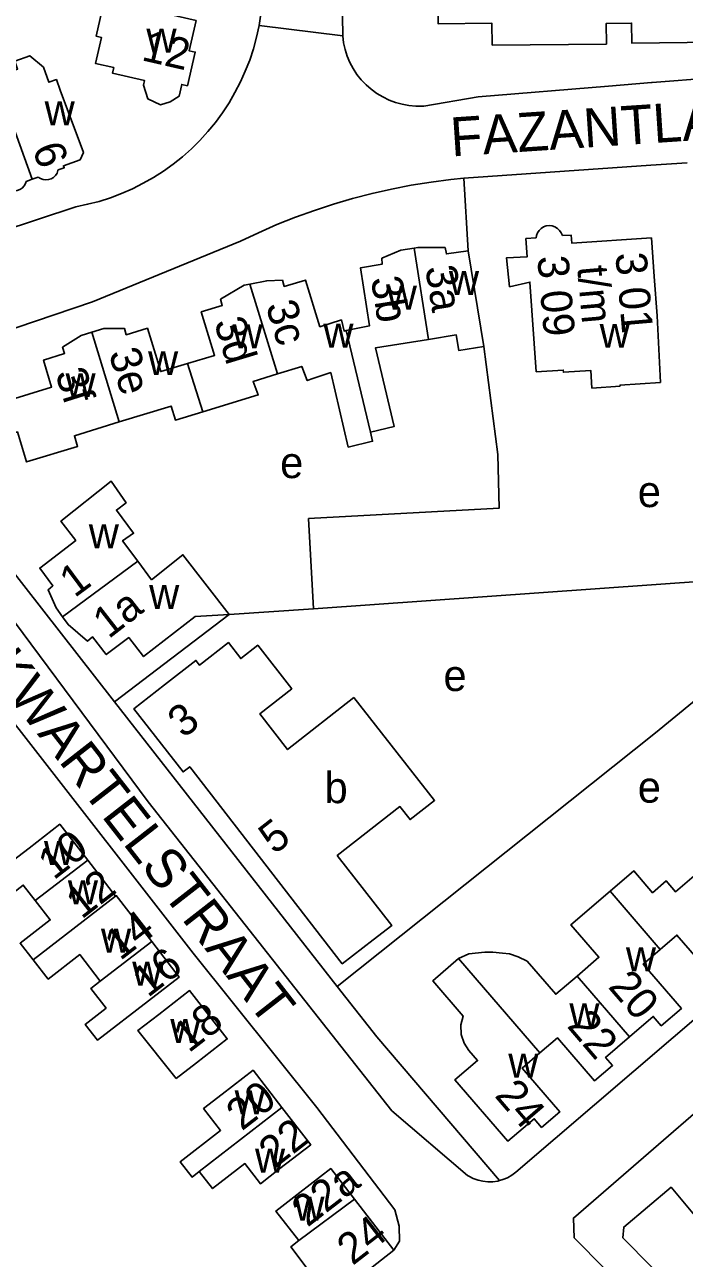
# Model space of a CAD drawing. Extents: x 161775 to 163181, y 382878 to 383925.
# Drawn here: x 162245.9 to 162330.5, y 383379.1 to 383537.4 of the extents above; entities that cross this region are included whole.
import ezdxf

# ---------------------------------------------------------------- set-up
doc = ezdxf.new("R2010")
doc.units = 0
for name, color, linetype in [('BLT_Basislijn', 7, 'Continuous'), ('BLT_Bebouwing', 7, 'Continuous'), ('BLT_Centroide', 7, 'Continuous'), ('BLT_Huisnummer', 7, 'Continuous'), ('BLT_Huisnummer_ tussenligend', 7, 'Continuous'), ('BLT_Huisnummer_reeks', 7, 'Continuous'), ('BLT_Onderverdeling_panden', 7, 'Continuous'), ('BLT_Straatnaam', 7, 'Continuous'), ('BLT_Vlakafsluiter', 7, 'Continuous')]:
    doc.layers.add(name, color=color, linetype=linetype)

msp = doc.modelspace()

# ---------------------------------------------------------------- linework, layer by layer
at = {"layer": 'BLT_Basislijn'}
for p, q in [((162286.71, 383535.93), (162286.2, 383573.71)), ((162363.82, 383532.92), (162326.4, 383529.95)), ((162304.08, 383528.13), (162320.78, 383529.49)), ((162320.78, 383529.49), (162326.29, 383529.94)), ((162326.29, 383529.94), (162326.4, 383529.95)), ((162304.08, 383528.13), (162297.13, 383526.94)), ((162326.23, 383519.34), (162330.87, 383519.66)), ((162302.26, 383517.7), (162326.23, 383519.34)), ((162302.26, 383517.7), (162302.82, 383508.38)), ((162304.81, 383496.09), (162306.59, 383482.22)), ((162243.58, 383468.34), (162257.44, 383450.49)), ((162282.95, 383462.44), (162343.17, 383466.7)), ((162257.44, 383450.49), (162272.17, 383461.68)), ((162272.17, 383461.68), (162282.95, 383462.44)), ((162257.44, 383450.49), (162286.02, 383413.98)), ((162364.43, 383437.79), (162308.93, 383390.15)), ((162302.71, 383389.73), (162293.01, 383398.01))]:
    msp.add_line(p, q, dxfattribs=at)
for points in [[(162275.99, 383537.26), (162276.24, 383538.76), (162276.41, 383540.28), (162276.45, 383540.83)], [(162252.51, 383514.02), (162254.01, 383514.33), (162255.49, 383514.71), (162256.94, 383515.18), (162258.37, 383515.72), (162259.77, 383516.33), (162261.13, 383517.02), (162262.46, 383517.77), (162263.74, 383518.6), (162264.98, 383519.49), (162266.17, 383520.44), (162267.31, 383521.46), (162268.4, 383522.53), (162269.43, 383523.66), (162270.39, 383524.84), (162271.3, 383526.07), (162272.14, 383527.35), (162272.9, 383528.67), (162273.61, 383530.03), (162274.23, 383531.42), (162274.79, 383532.84), (162275.27, 383534.29), (162275.67, 383535.76), (162275.99, 383537.26)], [(162286.71, 383535.93), (162286.83, 383535.05), (162287.02, 383534.19), (162287.29, 383533.34), (162287.64, 383532.52), (162288.06, 383531.74), (162288.54, 383531), (162289.1, 383530.3), (162289.71, 383529.66), (162290.37, 383529.08), (162291.09, 383528.55), (162291.85, 383528.1), (162292.65, 383527.71), (162293.48, 383527.4), (162294.34, 383527.17), (162295.21, 383527.01), (162296.09, 383526.93), (162296.98, 383526.93), (162297.13, 383526.94)], [(162273.61, 383509.59), (162275.94, 383510.69), (162278.29, 383511.72), (162280.68, 383512.67), (162283.09, 383513.54), (162285.53, 383514.34), (162287.99, 383515.07), (162290.48, 383515.72), (162292.98, 383516.29), (162295.5, 383516.78), (162298.04, 383517.19), (162300.59, 383517.52), (162302.26, 383517.7)], [(162252.51, 383514.02), (162242.81, 383510.8), (162200.59, 383499.82), (162173.33, 383495.12)], [(162273.61, 383509.59), (162254.64, 383501.81), (162242.36, 383497.67), (162236.93, 383496.1)], [(162293.29, 383380.14), (162293.99, 383381.32), (162293.95, 383383.24), (162293.41, 383385.33), (162283.4, 383398.43), (162267.54, 383418.26), (162245.25, 383446.93), (162239.66, 383453.86), (162227.59, 383472.44), (162227.17, 383472.83), (162225.4, 383475.88), (162222.91, 383481.13), (162220.33, 383485.43)], [(162306.59, 383482.22), (162306.78, 383475.35), (162282.33, 383474), (162282.95, 383462.44)], [(162458.26, 383455.1), (162467.27, 383444.75), (162467.36, 383443.86), (162431.49, 383412.9), (162418.33, 383401.81), (162417.78, 383401.1), (162408.01, 383392.9), (162400.04, 383385.87), (162360.11, 383352.24), (162353.15, 383345.86), (162352.04, 383345.68), (162316.39, 383381.73), (162316.3, 383384.27), (162343.54, 383407.84), (162344.4, 383408.4), (162353.54, 383416.23), (162354.02, 383416.86), (162411.46, 383465.98), (162414.05, 383468.24), (162414.93, 383469.26), (162422.42, 383475.81)], [(162238.17, 383469.4), (162261.76, 383437.67), (162293.01, 383398.01)], [(162286.02, 383413.98), (162326.83, 383446.53), (162336.32, 383454.32), (162345.08, 383461.11)], [(162286.02, 383413.98), (162291.07, 383407.52), (162306.81, 383389.07)], [(162308.93, 383390.15), (162308.41, 383389.76), (162307.85, 383389.44), (162307.25, 383389.2), (162306.81, 383389.07)], [(162306.81, 383389.07), (162306.62, 383389.02), (162305.98, 383388.93), (162305.33, 383388.91), (162304.69, 383388.98), (162304.06, 383389.12), (162303.45, 383389.34), (162302.87, 383389.64), (162302.71, 383389.73)]]:
    msp.add_lwpolyline(points, dxfattribs=at)
at = {"layer": 'BLT_Bebouwing'}
for p, q in [((162246.9, 383517.54), (162246.14, 383517.26)), ((162247.68, 383517.82), (162246.9, 383517.54)), ((162302.82, 383508.38), (162304.81, 383496.09)), ((162260.45, 383468.55), (162262.22, 383466.16)), ((162257.6, 383425.58), (162254.02, 383430.19)), ((162293.29, 383380.14), (162286.12, 383374.58))]:
    msp.add_line(p, q, dxfattribs=at)
for points in [[(162321, 383571.11), (162328.99, 383571.18), (162328.95, 383575.83), (162340.08, 383575.93), (162340.18, 383563.69), (162340.29, 383558.17), (162340.51, 383539.52), (162337.92, 383539.49), (162337.98, 383535.18), (162323.79, 383535), (162323.75, 383537.58), (162320.5, 383537.54), (162320.54, 383534.87)], [(162320.54, 383534.87), (162305.88, 383534.75), (162305.85, 383537.56), (162298.94, 383537.5), (162298.66, 383569.5), (162305.48, 383569.56), (162305.45, 383572.43), (162312.57, 383572.49), (162312.55, 383574.02)], [(162263.05, 383539.04), (162258.87, 383540), (162258.83, 383539.83), (162256.15, 383540.45), (162255.1, 383535.91), (162255.79, 383535.75), (162255.02, 383532.41), (162257.36, 383531.87), (162257.19, 383531.16), (162261.32, 383530.21), (162261.18, 383529.61), (162261.72, 383527.86), (162263.36, 383527.11), (162264.59, 383527.48), (162265.73, 383528.19), (162266.08, 383529.72), (162266.81, 383529.55), (162267.81, 383533.86), (162267.03, 383534.04), (162267.92, 383537.91), (162263.05, 383539.04)], [(162242.18, 383530.65), (162245.04, 383531.68), (162244.68, 383532.69), (162246.59, 383533.38), (162248.34, 383531.91), (162249.03, 383529.98), (162250.02, 383530.33), (162250.51, 383528.97), (162253.48, 383520.96), (162253.05, 383520.04), (162250.92, 383519.27), (162251.01, 383519.02), (162250.23, 383518.74)], [(162247.68, 383517.82), (162247.98, 383517.62), (162248.31, 383517.5), (162248.66, 383517.45), (162249.01, 383517.49), (162249.35, 383517.6), (162249.65, 383517.78), (162249.9, 383518.03), (162250.09, 383518.32), (162250.21, 383518.65), (162250.23, 383518.74)], [(162243.6, 383516.36), (162243.91, 383516.18), (162244.26, 383516.07), (162244.62, 383516.04), (162244.97, 383516.1), (162245.31, 383516.22), (162245.61, 383516.42), (162245.86, 383516.69), (162246.05, 383516.99), (162246.14, 383517.26)], [(162313.17, 383511.61), (162312.8, 383511.56), (162312.46, 383511.43), (162312.14, 383511.24), (162311.88, 383510.98), (162311.68, 383510.67), (162311.55, 383510.32), (162311.5, 383510.02)], [(162314.88, 383510.31), (162314.73, 383510.66), (162314.51, 383510.97), (162314.24, 383511.24), (162313.91, 383511.43), (162313.55, 383511.56), (162313.17, 383511.61), (162313.17, 383511.61)], [(162314.88, 383510.31), (162316.01, 383510.35), (162316.08, 383509.36), (162326.29, 383510.03)], [(162287.16, 383498.12), (162290.17, 383498.75), (162288.99, 383506.16), (162291.79, 383506.65), (162291.74, 383507.41), (162294.16, 383508.45), (162295.86, 383508.72)], [(162295.86, 383508.72), (162296.36, 383508.8), (162299.85, 383508.77), (162300, 383507.96), (162302.82, 383508.38)], [(162308.08, 383503.74), (162307.7, 383507.46), (162310.36, 383507.57), (162310.2, 383509.93), (162311.5, 383510.02)], [(162326.29, 383510.03), (162326.66, 383505.05), (162327.03, 383500), (162327.45, 383491.48)], [(162266.83, 383493.9), (162270.29, 383494.94), (162268.57, 383500.52), (162271.28, 383501.35), (162271.06, 383502.15), (162274.09, 383503.95), (162274.82, 383504.1)], [(162274.82, 383504.1), (162276.97, 383504.53), (162278.98, 383504.58), (162279.23, 383503.79), (162281.96, 383504.6), (162283.8, 383498.61), (162286.55, 383499.49), (162286.89, 383498.07), (162287.16, 383498.12)], [(162308.08, 383503.74), (162310.71, 383504.35), (162311.52, 383492.84), (162314.99, 383493.07), (162315.01, 383492.79), (162318.52, 383493.02), (162318.67, 383490.74), (162322.27, 383490.98), (162322.26, 383491.14), (162327.45, 383491.48)], [(162258.07, 383486.4), (162252.32, 383484.64), (162252.73, 383483.27), (162246.19, 383481.27), (162245.02, 383485.12), (162240.93, 383483.84), (162239.16, 383489.68), (162243.01, 383490.89), (162243.56, 383489.07), (162249.4, 383490.88), (162248.36, 383494.35), (162251.05, 383495.19), (162250.8, 383495.99), (162253.2, 383497.49), (162254.57, 383497.92)], [(162254.57, 383497.92), (162256.09, 383498.41), (162258.73, 383498.41), (162258.97, 383497.6), (162261.68, 383498.42), (162263.38, 383492.86), (162266.83, 383493.9)], [(162304.81, 383496.09), (162301.62, 383495.57), (162301.27, 383497.57), (162297.73, 383497)], [(162297.73, 383497), (162290.92, 383495.92), (162293.3, 383485.81), (162290.29, 383485.09)], [(162290.29, 383485.09), (162290.55, 383483.92), (162287.43, 383483.18), (162285.19, 383492.73), (162282.9, 383492), (162282.17, 383491.71), (162281.46, 383493.52), (162278.35, 383492.57)], [(162278.35, 383492.57), (162275.23, 383491.61), (162275.88, 383489.88), (162268.77, 383487.71)], [(162268.77, 383487.71), (162265.26, 383486.64), (162264.71, 383488.44), (162258.07, 383486.4)], [(162260.45, 383468.55), (162258.5, 383471.17), (162259.91, 383472.12), (162257.71, 383475.09), (162258.95, 383476.03), (162257.02, 383478.81), (162250.59, 383473.66), (162252.5, 383471.2), (162247.87, 383467.65), (162249.56, 383465.4), (162248.95, 383464.88), (162249.97, 383462.56), (162250.8, 383461.39)], [(162262.22, 383466.16), (162266.24, 383469.36), (162272.17, 383461.68)], [(162250.8, 383461.39), (162251.5, 383460.4), (162254, 383458.29), (162254.66, 383458.82), (162256.41, 383456.55), (162259.29, 383458.74), (162261.18, 383456.3), (162267.78, 383461.43), (162272.17, 383461.68)], [(162288.16, 383451.05), (162279.64, 383444.38), (162276.07, 383448.94), (162280.19, 383452.17), (162275.82, 383457.75), (162273.65, 383456.05), (162272.06, 383458.09), (162268.37, 383455.2), (162267.89, 383455.82), (162263.87, 383452.67), (162259.93, 383449.59), (162266.26, 383441.51), (162267.1, 383442.16), (162286.66, 383416.89), (162290.62, 383419.96)], [(162290.62, 383419.96), (162293.03, 383421.82), (162286.02, 383430.78), (162294.04, 383437.06), (162295.35, 383435.39), (162298.49, 383437.85), (162288.16, 383451.05)], [(162247.31, 383424.99), (162245.76, 383426.99), (162241.8, 383423.93), (162239.78, 383426.54), (162243.78, 383429.64), (162246.5, 383431.74), (162250.45, 383434.8), (162254.02, 383430.19)], [(162332.06, 383428.45), (162329.37, 383426.14), (162328.2, 383427.51), (162326.45, 383426.01), (162324.05, 383428.81), (162320.99, 383426.19)], [(162247.31, 383424.99), (162249.22, 383422.52), (162245.36, 383419.53), (162247.04, 383417.4)], [(162257.6, 383425.58), (162257.68, 383425.64), (162262.23, 383419.76)], [(162320.99, 383426.19), (162315.98, 383421.89), (162319.56, 383417.72), (162316.76, 383415.32)], [(162327.41, 383418.71), (162329.57, 383420.57), (162334.36, 383414.99), (162336.6, 383416.92), (162335.67, 383418), (162338.76, 383420.65)], [(162255.63, 383414.65), (162254.43, 383413.72), (162256.38, 383411.2), (162253.7, 383409.12), (162255.29, 383407.07), (162261.82, 383412.13), (162265.77, 383415.19), (162262.23, 383419.76)], [(162301.58, 383417.56), (162302.87, 383418.16), (162304.92, 383418.39), (162305.95, 383418.36), (162307.21, 383418.26), (162308.1, 383418.16), (162309.19, 383417.8), (162310.36, 383417.24)], [(162323.47, 383407.51), (162326.53, 383410.14), (162327.55, 383408.94), (162330.14, 383411.17), (162325.25, 383416.86), (162327.41, 383418.71)], [(162255.63, 383414.65), (162253.01, 383418.07), (162248.96, 383414.93), (162247.04, 383417.4)], [(162301.58, 383417.56), (162298.25, 383414.69), (162302.15, 383410.15), (162301.85, 383409.04), (162301.91, 383407.83), (162302.28, 383406.69), (162302.89, 383405.77), (162304, 383404.48), (162301.11, 383402), (162307.89, 383394.11), (162311.26, 383397), (162312.22, 383395.89), (162314.55, 383397.89), (162309.73, 383403.51), (162311.99, 383405.45)], [(162316.76, 383415.32), (162314.02, 383412.97), (162310.36, 383417.24)], [(162265.35, 383402.16), (162267.96, 383404.18), (162271.91, 383407.24), (162267.09, 383413.45), (162263.14, 383410.39), (162260.47, 383408.33), (162265.18, 383402.38), (162265.35, 383402.16)], [(162311.99, 383405.45), (162314.24, 383407.39), (162319, 383401.86), (162321.31, 383403.84), (162320.41, 383404.88), (162323.47, 383407.51)], [(162268.33, 383390.25), (162267.4, 383389.53), (162265.89, 383391.5), (162271.06, 383395.5), (162268.89, 383398.31), (162271.27, 383400.16), (162275.22, 383403.23), (162278.92, 383398.45)], [(162278.92, 383398.45), (162282.62, 383393.67), (162278.67, 383390.61), (162276.17, 383388.67), (162274.17, 383391.26), (162270.04, 383388.05), (162268.33, 383390.25)], [(162281.1, 383381.37), (162278.15, 383385.17), (162281.22, 383387.55), (162285.18, 383390.62), (162288.22, 383386.68)], [(162288.22, 383386.68), (162293.29, 383380.14)], [(162341.1, 383370.08), (162337.23, 383366.91), (162322.63, 383381.72), (162322.74, 383383.1), (162328.81, 383388.22), (162332.04, 383384.4), (162336.43, 383379.21), (162335.45, 383378.38), (162338.42, 383374.87), (162340.86, 383376.93), (162344.38, 383372.77), (162341.1, 383370.08)], [(162279.49, 383374.32), (162281.2, 383375.64), (162280.52, 383376.51), (162282.18, 383377.8), (162280.05, 383380.56), (162281.1, 383381.37)]]:
    msp.add_lwpolyline(points, dxfattribs=at)
at = {"layer": 'BLT_Onderverdeling_panden'}
for p, q in [((162242.18, 383530.65), (162246.9, 383517.54)), ((162297.73, 383497), (162295.86, 383508.72)), ((162278.35, 383492.57), (162274.82, 383504.1)), ((162258.07, 383486.4), (162254.57, 383497.92)), ((162287.16, 383498.12), (162290.29, 383485.09)), ((162266.83, 383493.9), (162268.77, 383487.71)), ((162260.45, 383468.55), (162250.8, 383461.39)), ((162254.02, 383430.19), (162247.31, 383424.99)), ((162247.04, 383417.4), (162257.6, 383425.58)), ((162327.41, 383418.71), (162320.99, 383426.19)), ((162255.63, 383414.65), (162262.23, 383419.76)), ((162311.99, 383405.45), (162301.58, 383417.56)), ((162323.47, 383407.51), (162316.76, 383415.32)), ((162268.33, 383390.25), (162278.92, 383398.45)), ((162281.1, 383381.37), (162288.22, 383386.68))]:
    msp.add_line(p, q, dxfattribs=at)
at = {"layer": 'BLT_Vlakafsluiter'}
msp.add_line((162286.71, 383535.93), (162275.99, 383537.26), dxfattribs=at)

# ---------------------------------------------------------------- texts
at = {"layer": 'BLT_Centroide'}
for s, p in [('w', (162261.55, 383533.78)), ('w', (162248.5, 383524.47)), ('w', (162300.33, 383502.7)), ('w', (162292.36, 383500.81)), ('w', (162272.59, 383495.86)), ('w', (162284.23, 383495.94)), ('w', (162319.65, 383495.92)), ('w', (162261.76, 383492.41)), ('w', (162251.18, 383489.59)), ('e', (162278.69, 383479.2)), ('e', (162324.54, 383475.48)), ('w', (162254.16, 383470.2)), ('w', (162261.9, 383462.41)), ('e', (162299.63, 383451.88)), ('b', (162284.38, 383437.5)), ('e', (162324.54, 383437.56)), ('w', (162248.42, 383429.56)), ('w', (162251.48, 383424.53)), ('w', (162255.73, 383418.31)), ('w', (162323.02, 383415.94)), ('w', (162259.73, 383414.09)), ('w', (162315.77, 383408.75)), ('w', (162264.61, 383406.73)), ('w', (162307.95, 383402.27)), ('w', (162272.86, 383397.58)), ('w', (162275.47, 383390.11)), ('w', (162280.51, 383383.92))]:
    msp.add_text(s, height=4, dxfattribs=at).set_placement(p)
at = {"layer": 'BLT_Huisnummer'}
for s, rotation, p in [('12', 347.0176, (162260.79, 383532.84)), ('6', 289.8659, (162246.88, 383521.47)), ('3a', 279.0604, (162297.28, 383506.22)), ('3c', 286.9969, (162276.81, 383501.35)), ('3f', 287.5154, (162249.83, 383492.65)), ('1', 36.5602, (162252.34, 383463.77)), ('1a', 37.8912, (162256.7, 383458.49)), ('10', 37.7649, (162249.67, 383427.55)), ('12', 37.7649, (162253.24, 383422.52)), ('14', 37.7841, (162258.19, 383417.21)), ('16', 37.7841, (162261.74, 383412.47)), ('20', 310.6665, (162320.63, 383413.9)), ('18', 37.7575, (162266.98, 383405.37)), ('20', 37.7575, (162273.78, 383395.37)), ('24', 310.6736, (162306.08, 383399.93)), ('22', 37.7666, (162277.96, 383390.55)), ('22a', 37.7716, (162282.19, 383383.01)), ('24', 37.7653, (162287.98, 383378.1))]:
    msp.add_text(s, height=4, rotation=rotation, dxfattribs=at).set_placement(p)
at = {"layer": 'BLT_Huisnummer_ tussenligend'}
for s, rotation, p in [('3b', 279.0555, (162290.31, 383504.82)), ('3d', 286.8342, (162270.19, 383499.21)), ('3e', 287.0405, (162256.68, 383495.24)), ('22', 310.6665, (162315.36, 383408.86))]:
    msp.add_text(s, height=4, rotation=rotation, dxfattribs=at).set_placement(p)
at = {"layer": 'BLT_Huisnummer_reeks'}
for s, rotation, p in [('3 09', 274.9319, (162311.65, 383507.61)), ('3 01', 274.9319, (162321.66, 383508.02)), ('t/m', 274.9319, (162316.78, 383506.32)), ('3', 38.0511, (162266.3, 383445.73)), ('5', 38.0511, (162277.96, 383430.82))]:
    msp.add_text(s, height=4, rotation=rotation, dxfattribs=at).set_placement(p)
at = {"layer": 'BLT_Straatnaam'}
for s, rotation, p in [('FAZANTLAAN', 3.8076, (162300.68, 383520.46)), ('KWARTELSTRAAT', 307.9495, (162240.85, 383454.89))]:
    msp.add_text(s, height=5, rotation=rotation, dxfattribs=at).set_placement(p)

doc.saveas('drawing.dxf')
